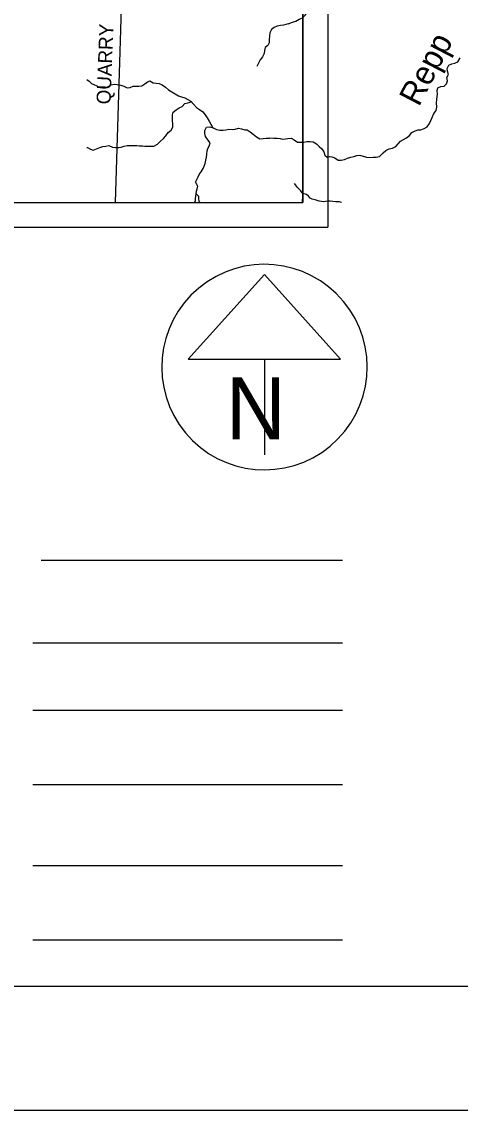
# Model space of a CAD drawing. Extents: x 0 to 34, y 0 to 22.
# Drawn here: x 12.978 to 14.748, y 0 to 4.394 of the extents above; entities that cross this region are included whole.
import ezdxf

# ---------------------------------------------------------------- set-up
doc = ezdxf.new("R2010")
doc.units = 0
for name, color, linetype in [('GM_X_County_Road', 7, 'Continuous'), ('GM_X_County_Road_Text', 7, 'Continuous'), ('GM_X_Minor_River', 7, 'Continuous'), ('GM_X_Minor_River_Text', 7, 'Continuous'), ('GM_X_Rail_Line', 7, 'Continuous'), ('SH_Border', 7, 'Continuous'), ('SH_Cut_Line', 7, 'Continuous'), ('SH_Data', 7, 'Continuous')]:
    doc.layers.add(name, color=color, linetype=linetype)

msp = doc.modelspace()

# ---------------------------------------------------------------- linework, layer by layer
at = {"layer": 'GM_X_County_Road'}
for p, q in [((13.3562, 3.6647), (13.3933, 4.8716)), ((14.112, 3.6647), (14.1135, 3.6934))]:
    msp.add_line(p, q, dxfattribs=at)
at = {"layer": 'GM_X_Minor_River'}
for points in [[(14.0539, 4.3854), (14.0717, 4.3919), (14.0847, 4.397), (14.0986, 4.404), (14.1109, 4.4098), (14.1221, 4.4203), (14.1307, 4.4319), (14.1452, 4.4509)], [(14.0541, 4.3855), (14.0347, 4.3806), (14.0226, 4.3785), (14.0097, 4.376), (13.9972, 4.3705), (13.986, 4.3631), (13.979, 4.3493), (13.9784, 4.3356), (13.9775, 4.3223), (13.9769, 4.3094), (13.9714, 4.2979), (13.9602, 4.2901), (13.9581, 4.2775), (13.9564, 4.2653), (13.9501, 4.2527), (13.9408, 4.24), (13.9338, 4.2266), (13.9268, 4.2139)], [(14.4221, 3.8506), (14.4373, 3.8654), (14.4482, 3.8743), (14.4614, 3.881), (14.4754, 3.8839), (14.4878, 3.8902), (14.4983, 3.9017), (14.5076, 3.9118), (14.5193, 3.918), (14.5313, 3.9258), (14.5429, 3.9344), (14.553, 3.9463), (14.5639, 3.9526), (14.5775, 3.9577), (14.5893, 3.9583), (14.6025, 3.9627), (14.6146, 3.9701), (14.6238, 3.9832), (14.6297, 3.995), (14.6352, 4.0073), (14.6414, 4.0234), (14.6507, 4.0357), (14.6536, 4.0486), (14.6529, 4.0673), (14.6538, 4.0802), (14.6555, 4.0924), (14.6561, 4.1019), (14.6548, 4.1148), (14.6576, 4.1278), (14.6701, 4.1329), (14.6834, 4.1343), (14.6935, 4.1439), (14.6971, 4.1561), (14.6946, 4.1686), (14.7012, 4.1817), (14.6972, 4.1942), (14.6951, 4.2059), (14.7021, 4.2186), (14.7146, 4.2245), (14.7271, 4.2269), (14.7391, 4.2328), (14.7482, 4.2482)], [(13.2404, 4.1604), (13.2498, 4.1543), (13.2591, 4.1442), (13.2686, 4.1405), (13.2813, 4.135), (13.2943, 4.1287), (13.3038, 4.127), (13.3163, 4.1276), (13.3276, 4.1323), (13.3397, 4.139), (13.3518, 4.1418), (13.364, 4.1401), (13.3781, 4.1377), (13.3907, 4.1341), (13.4033, 4.1266), (13.4158, 4.1287), (13.4275, 4.1346), (13.437, 4.134), (13.4507, 4.1342), (13.4625, 4.1348), (13.4753, 4.143), (13.4861, 4.1515), (13.4963, 4.1551)], [(13.4958, 4.1551), (13.5088, 4.1473), (13.521, 4.146), (13.5332, 4.1443), (13.5454, 4.1395), (13.5581, 4.1294), (13.5708, 4.1198), (13.5846, 4.1112), (13.5973, 4.1031), (13.6103, 4.0945), (13.6226, 4.0905), (13.6367, 4.0866), (13.6489, 4.0807), (13.6612, 4.0733), (13.6709, 4.0609), (13.6833, 4.0478), (13.6963, 4.04), (13.7086, 4.0303), (13.7183, 4.0179), (13.7269, 4.0059), (13.7347, 3.9931), (13.7417, 3.981), (13.7499, 3.966)], [(13.2404, 3.8863), (13.2436, 3.8861), (13.2555, 3.8803), (13.267, 3.8759), (13.2927, 3.8862), (13.3059, 3.8902), (13.3173, 3.8919), (13.3301, 3.894), (13.3447, 3.8874), (13.3565, 3.8864), (13.3698, 3.8866), (13.3796, 3.8879), (13.3917, 3.8923), (13.4042, 3.8944), (13.4164, 3.8949), (13.4293, 3.8944), (13.4434, 3.8942), (13.4529, 3.8929), (13.4654, 3.8927), (13.4749, 3.8924), (13.4852, 3.8922), (13.511, 3.8919), (13.5261, 3.9001), (13.5388, 3.9113), (13.5504, 3.9225), (13.5597, 3.9341), (13.5694, 3.9464), (13.5818, 3.9561), (13.5881, 3.9684), (13.5882, 3.982), (13.5865, 3.9957), (13.587, 4.0094), (13.5869, 4.0189), (13.5897, 4.0288), (13.6021, 4.0389), (13.6142, 4.0459), (13.6255, 4.0522), (13.6371, 4.0634), (13.6492, 4.0666), (13.6635, 4.0702)], [(13.6791, 3.747), (13.69, 3.7685), (13.6937, 3.778), (13.7026, 3.7884), (13.7104, 3.8015), (13.7148, 3.8114), (13.7181, 3.8218), (13.7209, 3.8351), (13.7233, 3.8477), (13.7247, 3.8599), (13.7263, 3.8732), (13.7296, 3.8828), (13.7348, 3.8923), (13.7384, 3.9057), (13.7291, 3.9177), (13.7205, 3.9305), (13.7172, 3.9434), (13.7174, 3.9552), (13.7244, 3.9678), (13.737, 3.9692), (13.7515, 3.9656)], [(13.7509, 3.9658), (13.7649, 3.959), (13.7778, 3.9569), (13.7907, 3.9563), (13.8025, 3.958), (13.8146, 3.9597), (13.8272, 3.9588), (13.8397, 3.9609), (13.8529, 3.9638), (13.8655, 3.9613), (13.8789, 3.9581), (13.8884, 3.9571), (13.9003, 3.9501), (13.9129, 3.9404), (13.9257, 3.9292), (13.9395, 3.9207), (13.9527, 3.9231), (13.9653, 3.9237), (13.9782, 3.9247)], [(13.9778, 3.9248), (13.9964, 3.9238), (14.009, 3.9237), (14.0215, 3.9223), (14.031, 3.9206), (14.0424, 3.9211), (14.0519, 3.9224), (14.0652, 3.9242), (14.0778, 3.9171), (14.0909, 3.9075), (14.1072, 3.9081), (14.1175, 3.9083), (14.1296, 3.91), (14.1429, 3.9102), (14.1551, 3.9088), (14.1674, 3.9018), (14.1782, 3.891), (14.1889, 3.8816), (14.1979, 3.8692), (14.2011, 3.8556), (14.2112, 3.8474), (14.221, 3.8494), (14.2305, 3.8488), (14.2427, 3.8448), (14.2554, 3.8348), (14.268, 3.835), (14.2805, 3.8375), (14.2937, 3.843), (14.3061, 3.8474), (14.3194, 3.8506), (14.3315, 3.8539), (14.3436, 3.8548), (14.3558, 3.8512), (14.3696, 3.848), (14.3825, 3.8455), (14.3969, 3.8473), (14.4095, 3.8475), (14.4221, 3.8507)], [(13.6791, 3.747), (13.6872, 3.73), (13.6848, 3.7187), (13.682, 3.7088), (13.6807, 3.6997), (13.679, 3.6894), (13.6781, 3.6803), (13.6776, 3.6712), (13.675, 3.6647)], [(13.6863, 3.7412), (13.6861, 3.7412)], [(14.2692, 3.6647), (14.269, 3.6648), (14.2615, 3.6671), (14.2539, 3.6676), (14.2455, 3.6674), (14.2345, 3.6683), (14.2227, 3.6692), (14.2151, 3.6693), (14.2048, 3.6683), (14.1964, 3.6673), (14.1881, 3.6678), (14.1786, 3.6702), (14.1706, 3.6726), (14.1631, 3.6749), (14.1509, 3.6778), (14.1422, 3.6817), (14.1363, 3.6905), (14.1276, 3.6971), (14.1178, 3.6987), (14.1102, 3.7038), (14.105, 3.7115), (14.0975, 3.718), (14.0904, 3.7265), (14.084, 3.7342), (14.0792, 3.7405)], [(13.6809, 3.7011), (13.6912, 3.69), (13.6918, 3.6801), (13.6936, 3.6698), (13.699, 3.6647)]]:
    msp.add_lwpolyline(points, dxfattribs=at)
at = {"layer": 'GM_X_Rail_Line'}
msp.add_lwpolyline([(12.8629, 3.6647), (14.1135, 3.6647), (14.1135, 5.8645), (13.5036, 5.8681), (13.384, 5.8688), (13.2678, 5.8695), (12.8807, 5.8723), (12.8785, 5.5987), (12.8728, 4.8847)], close=True, dxfattribs=at)
at = {"layer": 'SH_Border'}
msp.add_lwpolyline([(1.5, 21.5), (33.5, 21.5), (33.5, 0.5), (1.5, 0.5)], close=True, dxfattribs=at)
at = {"layer": 'SH_Cut_Line'}
msp.add_lwpolyline([(0, 0), (34, 0), (34, 22), (0, 22)], close=True, dxfattribs=at)
msp.add_lwpolyline([(8.8581, 3.6647), (14.1135, 3.6647), (14.1135, 10.4647), (8.6408, 10.4647)], dxfattribs=at)
at = {"layer": 'SH_Data'}
for p, q in [((14.2135, 10.5647), (14.2135, 3.5647)), ((14.1135, 10.4647), (14.1135, 3.6647)), ((7.3135, 3.6647), (14.1135, 3.6647)), ((7.2135, 3.5647), (14.2135, 3.5647)), ((13.958, 3.3738), (13.6504, 3.0325)), ((14.2656, 3.0325), (13.958, 3.3738)), ((13.6504, 3.0325), (14.2656, 3.0325)), ((13.958, 3.0325), (13.958, 2.6458)), ((13.958, 3), (13.958, 3)), ((13.958, 3), (13.958, 3)), ((13.0561, 2.22), (14.2735, 2.22)), ((14.2735, 1.8855), (13.0235, 1.8855)), ((14.2735, 1.6138), (13.0235, 1.6138)), ((14.2735, 1.3138), (13.0235, 1.3138)), ((14.2735, 0.987), (13.0235, 0.987)), ((14.2735, 0.687), (13.0235, 0.687))]:
    msp.add_line(p, q, dxfattribs=at)
msp.add_arc((13.958, 3), 0.4148, 129.7798, 129.7633, dxfattribs=at)

# ---------------------------------------------------------------- texts
at = {"layer": 'GM_X_County_Road_Text'}
msp.add_text('QUARRY', height=0.05682, rotation=87.8849, dxfattribs=at).set_placement((13.3365, 4.0597))
at = {"layer": 'GM_X_Minor_River_Text'}
msp.add_text('Repp', height=0.09474, rotation=62.5414, dxfattribs=at).set_placement((14.5814, 4.0478))
at = {"layer": 'SH_Data'}
msp.add_text('N', height=0.25, dxfattribs=at).set_placement((13.8027, 2.7087))

doc.saveas('drawing.dxf')
